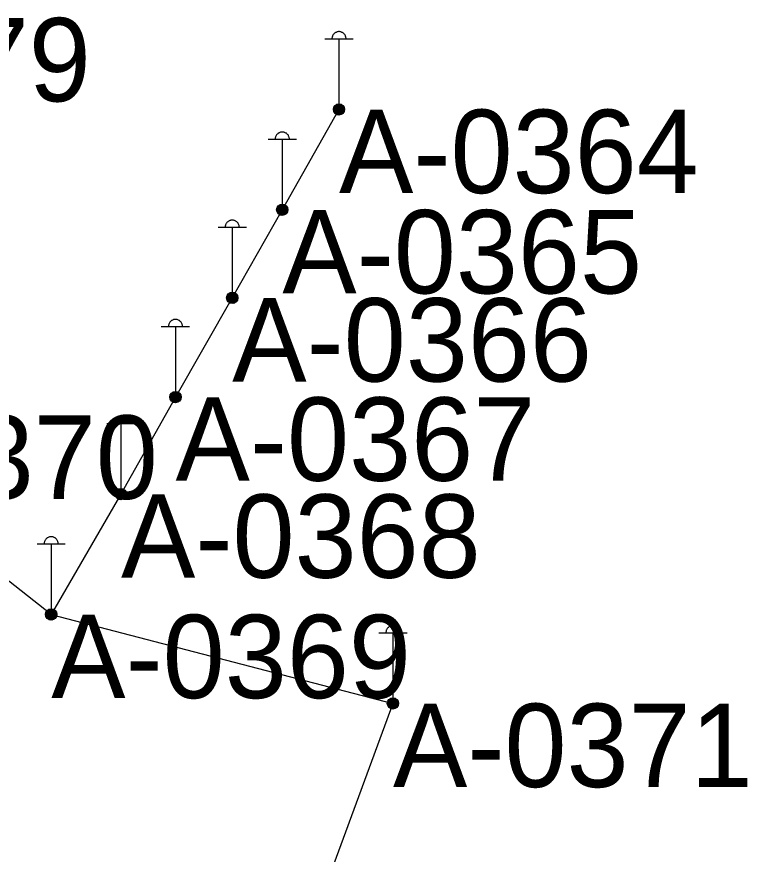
# Model space of a CAD drawing. Extents: x -729889 to -691139, y -995431 to -974354.
# Drawn here: x -725550.61 to -725524.34, y -978406.62 to -978376.49 of the extents above; entities that cross this region are included whole.
import ezdxf

# ---------------------------------------------------------------- set-up
doc = ezdxf.new("R2010")
doc.units = 0
for name, color, linetype in [('Atributy', 7, 'Continuous'), ('Kabelové vedení VO', 7, 'Continuous'), ('Světelný bod na stožáru sadovém', 7, 'Continuous')]:
    doc.layers.add(name, color=color, linetype=linetype)

# ---------------------------------------------------------------- blocks, each defined once
blk = doc.blocks.new('6.571')
at = {"layer": 'Světelný bod na stožáru sadovém'}
for p, q in [((-0.508, 2.538), (0.508, 2.538)), ((0, 2.538), (0, 0.203))]:
    blk.add_line(p, q, dxfattribs=at)
for points in [[(0.254, 2.538), (0.254, 2.558), (0.249, 2.584), (0.244, 2.604), (0.239, 2.624), (0.228, 2.645), (0.218, 2.665), (0.208, 2.685), (0.193, 2.701), (0.178, 2.716), (0.162, 2.731), (0.147, 2.746), (0.127, 2.756), (0.107, 2.766), (0.086, 2.777), (0.066, 2.782), (0.046, 2.787), (0.02, 2.792), (0, 2.792), (-0.02, 2.792), (-0.046, 2.787), (-0.066, 2.782), (-0.086, 2.777), (-0.107, 2.766), (-0.127, 2.756), (-0.147, 2.746), (-0.162, 2.731), (-0.178, 2.716), (-0.193, 2.701), (-0.208, 2.685), (-0.218, 2.665), (-0.228, 2.645), (-0.239, 2.624), (-0.244, 2.604), (-0.249, 2.584), (-0.254, 2.558), (-0.254, 2.538)], [(-0.203, 0), (-0.173, -0.102), (-0.076, -0.183), (0.041, -0.188), (0.132, -0.142), (0.188, -0.046), (0.178, 0.071), (0.117, 0.152), (0.02, 0.193), (-0.091, 0.168), (-0.168, 0.086), (-0.183, -0.005), (-0.147, -0.102), (-0.056, -0.168), (0.041, -0.168), (0.122, -0.122), (0.173, -0.025), (0.157, 0.076), (0.102, 0.142), (0.005, 0.173), (-0.091, 0.142), (-0.147, 0.071), (-0.162, -0.01), (-0.122, -0.102), (-0.041, -0.152), (0.041, -0.147), (0.117, -0.102), (0.152, -0.01), (0.137, 0.071), (0.081, 0.132), (-0.005, 0.152), (-0.086, 0.122), (-0.132, 0.061), (-0.142, -0.02), (-0.096, -0.096), (-0.03, -0.132), (0.041, -0.127), (0.107, -0.076), (0.132, 0), (0.117, 0.066), (0.061, 0.117), (-0.015, 0.132), (-0.081, 0.102), (-0.117, 0.046), (-0.122, -0.025), (-0.081, -0.086), (-0.02, -0.112), (0.046, -0.107), (0.096, -0.056), (0.112, 0.005), (0.096, 0.061), (0.046, 0.107), (-0.02, 0.112), (-0.071, 0.086), (-0.102, 0.036), (-0.096, -0.03), (-0.061, -0.076), (-0.015, -0.096), (0.046, -0.081), (0.086, -0.041), (0.096, 0.005), (0.076, 0.056), (0.03, 0.091), (-0.02, 0.091), (-0.061, 0.066), (-0.081, 0.02), (-0.076, -0.03), (-0.051, -0.061), (-0.005, -0.076), (0.041, -0.061), (0.066, -0.03), (0.071, 0.01), (0.056, 0.051), (0.02, 0.071), (-0.015, 0.071), (-0.051, 0.051), (-0.066, 0.015), (-0.056, -0.025), (-0.036, -0.046), (0, -0.056), (0.036, -0.041), (0.051, -0.02), (0.056, 0.01), (0.041, 0.041), (0.01, 0.051), (-0.015, 0.051), (-0.036, 0.036), (-0.046, 0.005), (-0.041, -0.015), (-0.02, -0.03), (0.005, -0.036), (0.025, -0.025), (0.036, -0.01), (0.036, 0.01), (0.02, 0.025), (0.005, 0.036), (-0.01, 0.03), (-0.02, 0.02), (-0.025, 0.005), (-0.02, -0.01), (-0.01, -0.015)], [(-0.01, -0.015), (0.005, -0.015), (0.01, -0.01), (0.015, 0), (0.015, 0.01), (0.01, 0.015), (0, 0.015), (-0.005, 0.01), (-0.005, 0.005), (-0.005, 0.005)]]:
    blk.add_lwpolyline(points, dxfattribs=at)
blk.add_circle((0, 0), 0.203, dxfattribs=at)

msp = doc.modelspace()

# ---------------------------------------------------------------- linework, layer by layer
at = {"layer": 'Kabelové vedení VO'}
for p, q in [((-725539.02, -978379.82), (-725541.06, -978383.43)), ((-725541.06, -978383.43), (-725542.86, -978386.6)), ((-725542.86, -978386.6), (-725544.9, -978390.17)), ((-725544.9, -978390.17), (-725546.86, -978393.66)), ((-725549.37, -978397.99), (-725558.47, -978390.82)), ((-725546.86, -978393.66), (-725549.37, -978397.99)), ((-725549.37, -978397.99), (-725537.08, -978401.19)), ((-725537.08, -978401.19), (-725540.53, -978410.57))]:
    msp.add_line(p, q, dxfattribs=at)

# ---------------------------------------------------------------- block references
at = {"layer": 'Světelný bod na stožáru sadovém', "xscale": 1.0016949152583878, "yscale": 1.0016949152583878}
for p in [(-725539.02, -978379.82), (-725541.06, -978383.43), (-725542.86, -978386.6), (-725544.9, -978390.17), (-725546.86, -978393.66), (-725549.37, -978397.99), (-725537.08, -978401.19)]:
    msp.add_blockref('6.571', p, dxfattribs=at)

# ---------------------------------------------------------------- texts
at = {"layer": 'Atributy'}
for s, p in [('A-0379', (-725560.88, -978379.531)), ('A-0364', (-725539.02, -978382.831)), ('A-0365', (-725541.06, -978386.441)), ('A-0366', (-725542.86, -978389.611)), ('A-0367', (-725544.9, -978393.181)), ('A-0370', (-725558.47, -978393.831)), ('A-0368', (-725546.86, -978396.671)), ('A-0369', (-725549.37, -978401.001)), ('A-0371', (-725537.08, -978404.201))]:
    msp.add_text(s, height=3, dxfattribs=at).set_placement(p)

doc.saveas('drawing.dxf')
